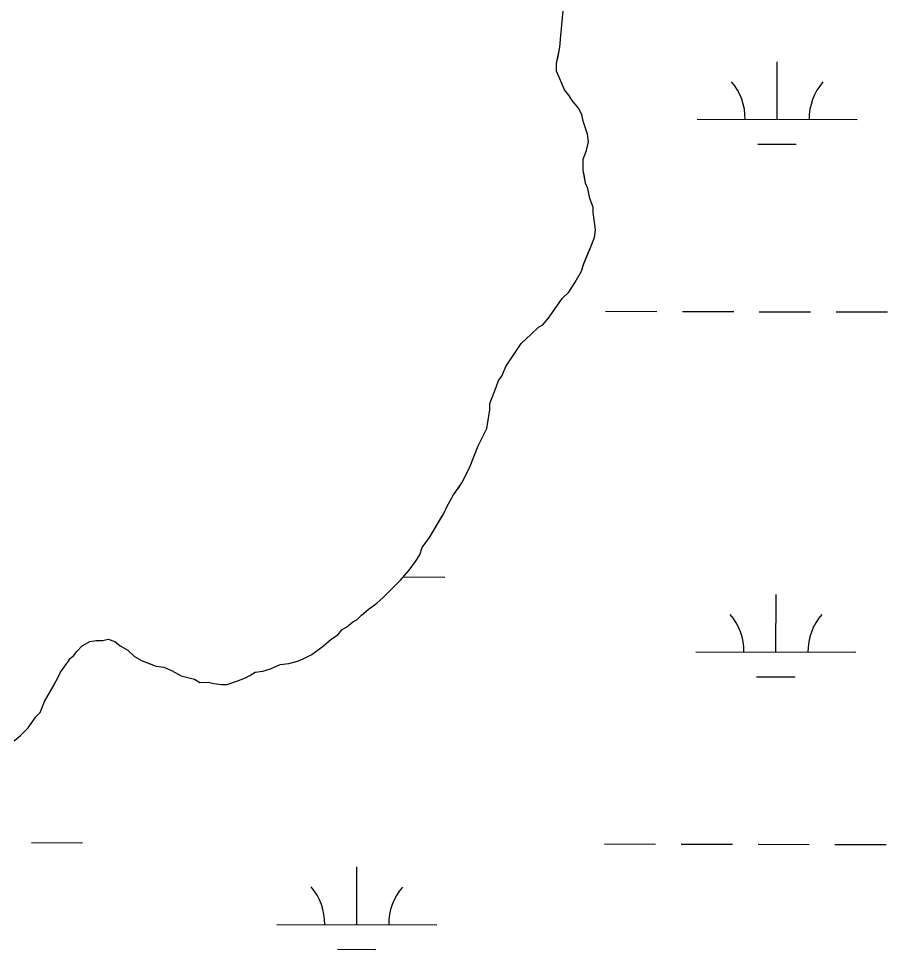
# Model space of a CAD drawing. Extents: x 3177385 to 3215275, y 903885 to 929304.
# Drawn here: x 3187273 to 3187816, y 918199 to 918780 of the extents above; entities that cross this region are included whole.
import ezdxf

# ---------------------------------------------------------------- set-up
doc = ezdxf.new("R2010")
doc.units = 0
for name, color, linetype in [('V-SITE-VEGE', 7, 'Continuous'), ('V-TOPO-SHOR', 7, 'Continuous'), ('V-WETL-SWMP', 7, 'Continuous')]:
    doc.layers.add(name, color=color, linetype=linetype)

msp = doc.modelspace()

# ---------------------------------------------------------------- linework, layer by layer
at = {"layer": 'V-SITE-VEGE'}
for points in [[(3187421.06, 918371.98), (3187425.82, 918372.68), (3187430.57, 918374.07), (3187436.67, 918376.82), (3187442.1, 918377.53), (3187447.52, 918378.91), (3187450.91, 918380.29), (3187456.34, 918383.04), (3187463.78, 918388.51), (3187468.51, 918392.61), (3187472.58, 918395.35), (3187475.28, 918398.76), (3187477.99, 918400.14), (3187482.05, 918403.55), (3187484.76, 918404.93), (3187487.46, 918407.66), (3187491.52, 918411.08), (3187496.93, 918415.18), (3187500.99, 918418.6), (3187511.81, 918429.53), (3187517.21, 918435.67), (3187521.25, 918441.13), (3187523.95, 918445.22), (3187525.29, 918449.98), (3187530.01, 918456.12), (3187538.76, 918471.12), (3187540.78, 918475.2), (3187544.82, 918482.7), (3187550.21, 918490.2), (3187554.92, 918499.74), (3187560.28, 918513.35), (3187565.66, 918524.25), (3187567.64, 918535.82), (3187567.62, 918539.89), (3187571.64, 918550.1), (3187572.98, 918554.18), (3187575, 918556.91), (3187577.69, 918563.04), (3187587.12, 918577.36), (3187593.21, 918582.83), (3187597.94, 918587.61), (3187600.65, 918588.98), (3187604.7, 918593.76), (3187612.79, 918605.35), (3187616.85, 918609.45), (3187620.89, 918615.58), (3187624.93, 918622.4), (3187626.27, 918627.17), (3187630.29, 918636.7), (3187632.98, 918643.51), (3187633.63, 918648.27), (3187632.93, 918653.02), (3187632.22, 918659.13), (3187632.2, 918662.53), (3187630.13, 918667.95), (3187628.74, 918674.06), (3187627.36, 918677.45), (3187625.96, 918685.59), (3187625.92, 918692.39), (3187627.94, 918697.84), (3187629.26, 918703.28), (3187628.56, 918708.03), (3187625.8, 918716.17), (3187625.1, 918720.24), (3187623.04, 918724.31), (3187618.94, 918729.04), (3187616.88, 918732.43), (3187614.15, 918735.81), (3187611.39, 918742.59), (3187609.33, 918747.34), (3187609.3, 918752.09), (3187611.29, 918762.29), (3187611.93, 918769.77), (3187614.51, 918796.28)], [(3187270.46, 918329.06), (3187274.52, 918332.48), (3187279.25, 918337.26), (3187283.97, 918344.08), (3187286.67, 918346.81), (3187289.35, 918353.62), (3187296.76, 918366.57), (3187299.45, 918372.02), (3187304.84, 918379.52), (3187304.84, 918380.2), (3187307.55, 918382.25), (3187309.57, 918384.98), (3187312.95, 918388.4), (3187317.69, 918391.14), (3187321.76, 918391.84), (3187325.84, 918391.86), (3187329.23, 918392.56), (3187333.32, 918391.22), (3187336.73, 918388.52), (3187341.5, 918385.83), (3187345.6, 918381.77), (3187350.37, 918379.08), (3187359.22, 918375.73), (3187363.97, 918375.08), (3187368.74, 918373.06), (3187374.87, 918369.7), (3187383.04, 918367.7), (3187386.45, 918365.68), (3187391.88, 918365.71), (3187395.28, 918365.05), (3187400.04, 918364.4), (3187403.44, 918364.41), (3187409.54, 918366.49), (3187414.97, 918368.55), (3187417.68, 918369.92), (3187421.06, 918371.98)]]:
    msp.add_lwpolyline(points, dxfattribs=at)
at = {"layer": 'V-TOPO-SHOR'}
for points in [[(3187597.94, 918587.61), (3187600.65, 918588.98), (3187604.7, 918593.76), (3187612.79, 918605.35), (3187616.85, 918609.45), (3187620.89, 918615.59), (3187624.93, 918622.4), (3187626.27, 918627.17), (3187628.28, 918631.93), (3187630.29, 918636.7), (3187632.98, 918643.51), (3187633.63, 918648.27), (3187632.93, 918653.02), (3187632.22, 918659.13), (3187632.2, 918662.53), (3187630.13, 918667.95), (3187628.74, 918674.06), (3187627.36, 918677.45), (3187626.66, 918681.52), (3187625.96, 918685.59), (3187625.92, 918692.39), (3187627.94, 918697.84), (3187629.26, 918703.28), (3187628.56, 918708.03), (3187625.8, 918716.17), (3187625.1, 918720.24), (3187623.04, 918724.31), (3187618.94, 918729.04), (3187616.88, 918732.43), (3187614.15, 918735.81), (3187611.39, 918742.59), (3187609.33, 918747.34), (3187609.3, 918752.09), (3187609.97, 918755.49), (3187611.29, 918762.29), (3187611.93, 918769.77), (3187614.51, 918796.28)], [(3187270.46, 918329.06), (3187274.52, 918332.48), (3187279.25, 918337.26), (3187283.97, 918344.08), (3187286.67, 918346.81), (3187289.35, 918353.62), (3187294.74, 918363.16), (3187296.76, 918366.57), (3187298.1, 918369.3), (3187299.45, 918372.02), (3187304.84, 918379.52), (3187304.84, 918380.2), (3187307.55, 918382.25), (3187309.57, 918384.98), (3187312.95, 918388.4), (3187317.69, 918391.14), (3187321.76, 918391.84), (3187325.84, 918391.86), (3187329.23, 918392.56), (3187333.32, 918391.22), (3187336.73, 918388.52), (3187341.5, 918385.83), (3187345.6, 918381.77), (3187350.37, 918379.08), (3187355.81, 918377.07), (3187359.22, 918375.73), (3187363.97, 918375.08), (3187368.74, 918373.06), (3187374.87, 918369.7), (3187383.04, 918367.7), (3187386.45, 918365.68), (3187391.88, 918365.71), (3187395.28, 918365.05), (3187400.04, 918364.4), (3187403.44, 918364.41), (3187409.54, 918366.49), (3187414.97, 918368.55), (3187417.68, 918369.92), (3187421.06, 918371.98), (3187425.82, 918372.68), (3187430.57, 918374.07), (3187436.67, 918376.82), (3187442.1, 918377.53), (3187447.52, 918378.91), (3187450.91, 918380.29), (3187456.34, 918383.04), (3187463.78, 918388.51), (3187468.51, 918392.61), (3187472.58, 918395.35), (3187475.28, 918398.76), (3187477.99, 918400.14), (3187482.05, 918403.55), (3187484.76, 918404.93), (3187487.46, 918407.66), (3187491.52, 918411.08), (3187496.93, 918415.18), (3187500.99, 918418.6), (3187504.37, 918422.02), (3187508.43, 918426.11), (3187511.81, 918429.53), (3187517.21, 918435.67), (3187521.25, 918441.13), (3187523.95, 918445.22), (3187525.29, 918449.98), (3187530.01, 918456.12), (3187536.74, 918467.71), (3187538.76, 918471.12), (3187540.78, 918475.2), (3187544.82, 918482.7), (3187548.19, 918487.47), (3187550.21, 918490.2), (3187554.92, 918499.74), (3187560.28, 918513.35), (3187562.97, 918518.8), (3187565.66, 918524.25), (3187566.32, 918528.33), (3187567.64, 918535.81), (3187567.62, 918539.89), (3187571.64, 918550.1), (3187572.98, 918554.18), (3187575, 918556.91), (3187577.69, 918563.04), (3187581.73, 918569.18), (3187587.12, 918577.36), (3187593.21, 918582.83), (3187597.94, 918587.61)]]:
    msp.add_lwpolyline(points, dxfattribs=at)
at = {"layer": 'V-WETL-SWMP'}
for p, q in [((3187747.05, 918717.23), (3187747.14, 918753.22)), ((3187697.05, 918717.34), (3187797.05, 918717.11)), ((3187735.02, 918701.82), (3187759.02, 918701.77)), ((3187639.93, 918597.4), (3187671.93, 918597.33)), ((3187687.93, 918597.29), (3187719.93, 918597.22)), ((3187735.93, 918597.18), (3187767.93, 918597.11)), ((3187783.93, 918597.07), (3187815.93, 918596.99)), ((3187513.56, 918431.52), (3187539.54, 918431.46)), ((3187746.28, 918384.55), (3187746.36, 918420.55)), ((3187696.28, 918384.67), (3187796.28, 918384.43)), ((3187734.24, 918369.15), (3187758.24, 918369.09)), ((3187281.25, 918265.56), (3187313.25, 918265.49)), ((3187639.16, 918264.73), (3187671.16, 918264.65)), ((3187687.16, 918264.62), (3187719.16, 918264.54)), ((3187735.16, 918264.51), (3187767.16, 918264.43)), ((3187783.16, 918264.39), (3187815.16, 918264.32)), ((3187484.45, 918214.35), (3187484.53, 918250.35)), ((3187434.45, 918214.46), (3187534.45, 918214.23)), ((3187472.41, 918198.94), (3187496.41, 918198.89))]:
    msp.add_line(p, q, dxfattribs=at)
for points in [[(3187611.39, 918742.59), (3187609.33, 918747.33), (3187609.3, 918752.09), (3187611.29, 918762.29), (3187611.93, 918769.77), (3187614.51, 918796.28)], [(3187299.45, 918372.02), (3187304.84, 918379.52), (3187304.84, 918380.2), (3187307.55, 918382.25), (3187309.57, 918384.98), (3187312.95, 918388.4), (3187317.69, 918391.14), (3187321.76, 918391.84), (3187325.84, 918391.86), (3187329.23, 918392.56), (3187333.32, 918391.22), (3187336.73, 918388.52), (3187341.5, 918385.83), (3187345.6, 918381.77), (3187350.37, 918379.08), (3187355.81, 918377.07), (3187359.22, 918375.73), (3187363.98, 918375.08), (3187368.74, 918373.06), (3187374.87, 918369.7), (3187383.04, 918367.7), (3187386.45, 918365.68), (3187391.88, 918365.71), (3187395.28, 918365.05), (3187400.04, 918364.4), (3187403.44, 918364.41), (3187409.54, 918366.48), (3187414.97, 918368.55), (3187417.68, 918369.92), (3187421.06, 918371.98), (3187425.82, 918372.68), (3187430.56, 918374.07), (3187436.67, 918376.82), (3187442.1, 918377.53), (3187447.52, 918378.91), (3187450.91, 918380.29), (3187456.34, 918383.04), (3187463.78, 918388.51), (3187468.52, 918392.61), (3187472.58, 918395.35), (3187475.28, 918398.76), (3187477.99, 918400.14), (3187482.05, 918403.55), (3187484.76, 918404.93), (3187487.46, 918407.66), (3187491.52, 918411.08), (3187496.93, 918415.18), (3187500.99, 918418.6), (3187511.8, 918429.53), (3187517.21, 918435.67), (3187521.26, 918441.13), (3187523.95, 918445.22), (3187525.29, 918449.98), (3187530.01, 918456.12), (3187536.74, 918467.71), (3187538.76, 918471.12), (3187540.78, 918475.2), (3187544.82, 918482.7), (3187548.19, 918487.47), (3187550.21, 918490.2), (3187554.92, 918499.74), (3187560.28, 918513.35), (3187565.66, 918524.25), (3187566.32, 918528.33), (3187567.64, 918535.81), (3187567.62, 918539.89), (3187571.64, 918550.1), (3187572.98, 918554.19), (3187575, 918556.91), (3187577.69, 918563.04), (3187587.12, 918577.36), (3187593.21, 918582.83), (3187597.94, 918587.61), (3187600.65, 918588.98), (3187604.7, 918593.76), (3187612.79, 918605.35), (3187616.85, 918609.45), (3187620.89, 918615.59), (3187624.93, 918622.4), (3187626.27, 918627.16), (3187630.29, 918636.7), (3187632.98, 918643.51), (3187633.63, 918648.27), (3187632.93, 918653.02), (3187632.21, 918659.13), (3187632.2, 918662.53), (3187630.13, 918667.95), (3187628.74, 918674.06), (3187627.36, 918677.45), (3187625.96, 918685.59), (3187625.92, 918692.39), (3187627.93, 918697.83), (3187629.26, 918703.28), (3187628.56, 918708.03), (3187625.8, 918716.17), (3187625.1, 918720.24), (3187623.04, 918724.31), (3187618.94, 918729.04), (3187616.88, 918732.43), (3187614.15, 918735.81), (3187611.39, 918742.59)], [(3187270.46, 918329.06), (3187274.52, 918332.48), (3187279.25, 918337.26), (3187283.97, 918344.08), (3187286.67, 918346.81), (3187289.35, 918353.62), (3187294.74, 918363.16), (3187296.76, 918366.57), (3187299.45, 918372.02)]]:
    msp.add_lwpolyline(points, dxfattribs=at)
for centre, start, end in [((3187691.81, 918717.83), 359.09484, 40.6385), ((3187802.3, 918717.57), 139.09484, 180.6385), ((3187691.04, 918385.15), 359.09484, 40.6385), ((3187801.52, 918384.9), 139.09484, 180.6385), ((3187429.2, 918214.95), 359.09484, 40.6385), ((3187539.69, 918214.69), 139.09484, 180.6385)]:
    msp.add_arc(centre, 35.25, start, end, dxfattribs=at)

doc.saveas('drawing.dxf')
